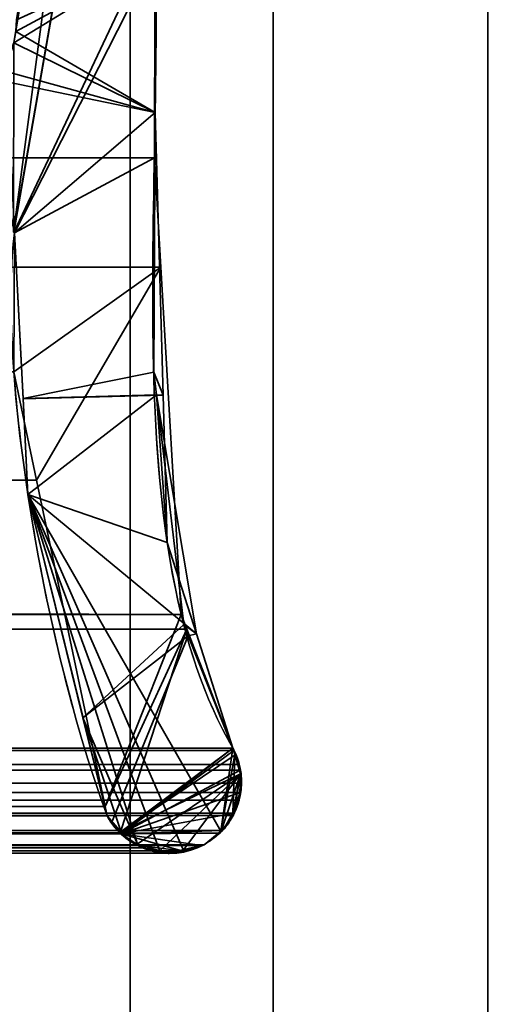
# Model space of a CAD drawing. Header units: millimetres. Extents: x -508 to 6708, y -115 to 193.
# Tile 621 of 656: x 1861.23 to 1864.66, y -5.85 to 1.04. Entities that reach past the tile are written whole.
import ezdxf

# ---------------------------------------------------------------- set-up
doc = ezdxf.new("R2010")
doc.units = ezdxf.units.MM
doc.layers.add('151', color=7, linetype='Continuous', true_color=0xffffff)

# ---------------------------------------------------------------- blocks, each defined once
blk = doc.blocks.new('UG_SURFACE_002')
at = {"layer": '151', "color": 252, "linetype": 'Continuous', "lineweight": 35}
for points in [[(2057.4999, -10, 2215.25), (2057.4999, 174.4, 2215.25), (942.5, 174.4, 2215.25), (942.5, -10, 2215.25)], [(1092.5, -10, 2065.2499), (1092.5, 174.4, 2065.2499), (1907.5, 174.4, 2065.2499), (1907.5, -10, 2065.2499)]]:
    blk.add_3dface(points, dxfattribs=at)
blk = doc.blocks.new('UG_SURFACE_148')
at = {"layer": '151', "color": 252, "linetype": 'Continuous', "lineweight": 35}
for points in [[(1135.5, -21.92, 2021.75), (1864.5, -21.92, 2021.75), (1864.5, 13.42, 2021.75), (1135.5, 13.42, 2021.75)], [(1137, -21.92, 2020.2501), (1137, 13.42, 2020.2501), (1863, 13.42, 2020.2501), (1863, -21.92, 2020.2501)], [(1863, -21.92, 2020.2501), (1863, 13.42, 2020.2501), (1864.5, 13.42, 2021.75), (1864.5, -21.92, 2021.75)]]:
    blk.add_3dface(points, dxfattribs=at)
blk = doc.blocks.new('UG_SURFACE_149')
at = {"layer": '151', "color": 252, "linetype": 'Continuous', "lineweight": 35}
for points in [[(1863, -21.92, 2020.2501), (1863, 13.42, 2020.2501), (1863, 13.42, -7.75), (1863, -21.92, -7.75)], [(1863, -21.92, -7.75), (1863, 13.42, -7.75), (1864.5, 13.42, -7.75), (1864.5, -21.92, -7.75)], [(1863, 13.42, 2020.2501), (1863, -21.92, 2020.2501), (1864.5, -21.92, 2021.75), (1864.5, 13.42, 2021.75)], [(1864.5, -21.92, 2021.75), (1864.5, -21.92, -7.75), (1864.5, 13.42, -7.75), (1864.5, 13.42, 2021.75)]]:
    blk.add_3dface(points, dxfattribs=at)
blk = doc.blocks.new('UG_SURFACE_151')
at = {"layer": '151', "color": 252, "linetype": 'Continuous', "lineweight": 35}
for points in [[(1153, 3.0145, -6.75), (1138, 3.0145, -6.75), (1138, -16.9528, -6.75), (1862, -16.9528, -6.75)], [(1847, 3.0145, -7.75), (1862, 3.0145, -7.75), (1862, -16.9528, -7.75), (1138, -16.9528, -7.75)], [(1847, 3.0145, -6.75), (1153, 3.0145, -6.75), (1862, -16.9528, -6.75)], [(1862, -16.9528, -6.75), (1862, 3.0145, -6.75), (1847, 3.0145, -6.75)], [(1862, -16.9528, -7.75), (1862, 3.0145, -7.75), (1862, 3.0145, -6.75), (1862, -16.9528, -6.75)]]:
    blk.add_3dface(points, dxfattribs=at)
blk = doc.blocks.new('UG_SURFACE_155')
at = {"layer": '151', "color": 7, "linetype": 'Continuous', "lineweight": 35}
for points in [[(1861.1853, -0.4469, 2018.4352), (1862.0888, 6.3541, 2019.3388), (1862.1328, 5.0214, 2019.3827), (1862.1284, 4.9608, 2019.3784)], [(1861.1883, 0.8784, 2018.4383), (1862.0888, 6.3541, 2019.3388), (1861.1853, -0.4469, 2018.4352)], [(1862.0888, 6.3541, 2019.3388), (1861.1883, 0.8784, 2018.4383), (1861.2012, 0.9603, 2018.4512)], [(1862.0888, 6.3541, 2019.3388), (1861.2012, 0.9603, 2018.4512), (1861.2049, 1.0412, 2018.4548)], [(1861.1876, -0.4479, 2018.4376), (1861.1853, -0.4469, 2018.4352), (1862.1284, 4.9608, 2019.3784)], [(1861.1876, -0.4479, 2018.4376), (1862.1284, 4.9608, 2019.3784), (1862.175, 1.6459, 2019.4249)], [(1862.1695, 0.0733, 2019.4194), (1137.825, 1.6459, 2019.4249), (1137.7392, -0.6892, 2019.5107)], [(1862.1695, 0.0733, 2019.4194), (1862.175, 1.6459, 2019.4249), (1137.825, 1.6459, 2019.4249)], [(1862.175, 1.6459, 2019.4249), (1862.1695, 0.0733, 2019.4194), (1861.1926, -0.4501, 2018.4426), (1861.1876, -0.4479, 2018.4376)], [(1137.7392, -0.6892, 2019.5107), (1862.2143, -0.6902, 2019.4643), (1862.1695, 0.0733, 2019.4194)], [(1861.187, -1.4242, 2018.4369), (1861.1926, -0.4501, 2018.4426), (1862.1695, 0.0733, 2019.4194), (1862.2143, -0.6902, 2019.4643)], [(1862.3573, -3.122, 2019.6073), (1137.7392, -0.6892, 2019.5107), (1137.651, -3.0879, 2019.5992)], [(1862.3573, -3.122, 2019.6073), (1862.2143, -0.6902, 2019.4643), (1137.7392, -0.6892, 2019.5107)], [(1862.2143, -0.6902, 2019.4643), (1861.3462, -2.1825, 2018.5962), (1861.187, -1.4242, 2018.4369)], [(1862.2143, -0.6902, 2019.4643), (1862.3573, -3.122, 2019.6073), (1861.8258, -4.4654, 2019.0759), (1861.3462, -2.1825, 2018.5962)], [(1861.187, -1.4242, 2018.4369), (1861.3462, -2.1825, 2018.5962), (1138.6945, -2.2, 2018.5554)], [(1861.8258, -4.4654, 2019.0759), (1138.1754, -4.4656, 2019.0747), (1138.6945, -2.2, 2018.5554)], [(1138.6945, -2.2, 2018.5554), (1861.3462, -2.1825, 2018.5962), (1861.8258, -4.4654, 2019.0759)], [(1137.651, -3.0879, 2019.5992), (1137.5993, -3.223, 2019.6507), (1862.3973, -3.2256, 2019.6474)], [(1137.651, -3.0879, 2019.5992), (1862.3973, -3.2256, 2019.6474), (1862.3573, -3.122, 2019.6073)], [(1861.8258, -4.4654, 2019.0759), (1862.3573, -3.122, 2019.6073), (1862.3973, -3.2256, 2019.6474)], [(1862.3973, -3.2256, 2019.6474), (1137.5993, -3.223, 2019.6507), (1137.2817, -4.0566, 2019.9683)], [(1137.2817, -4.0566, 2019.9683), (1862.7183, -4.0566, 2019.9683), (1862.3973, -3.2256, 2019.6474)], [(1861.9295, -4.6511, 2019.1796), (1861.8398, -4.5319, 2019.0897), (1861.8258, -4.4654, 2019.0759), (1862.3973, -3.2256, 2019.6474)], [(1862.3973, -3.2256, 2019.6474), (1862.7183, -4.0566, 2019.9683), (1861.9367, -4.6559, 2019.1867), (1861.9295, -4.6511, 2019.1796)], [(1137.2749, -4.074, 2019.9752), (1862.7251, -4.074, 2019.9752), (1862.7183, -4.0566, 2019.9683), (1137.2817, -4.0566, 2019.9683)], [(1861.9367, -4.6559, 2019.1867), (1862.7183, -4.0566, 2019.9683), (1862.7251, -4.074, 2019.9752)], [(1862.7634, -4.1716, 2020.0133), (1862.7251, -4.074, 2019.9752), (1137.2749, -4.074, 2019.9752), (1137.2366, -4.1716, 2020.0133)], [(1862.7251, -4.074, 2019.9752), (1862.7634, -4.1716, 2020.0133), (1862.7682, -4.2122, 2020.0181), (1861.9367, -4.6559, 2019.1867)], [(1137.2366, -4.1716, 2020.0133), (1137.2318, -4.2122, 2020.0181), (1862.7682, -4.2122, 2020.0181)], [(1137.2366, -4.1716, 2020.0133), (1862.7682, -4.2122, 2020.0181), (1862.7634, -4.1716, 2020.0133)], [(1862.7787, -4.3021, 2020.0286), (1137.2318, -4.2122, 2020.0181), (1137.2213, -4.3021, 2020.0286)], [(1862.7787, -4.3021, 2020.0286), (1862.7682, -4.2122, 2020.0181), (1137.2318, -4.2122, 2020.0181)], [(1861.9367, -4.6559, 2019.1867), (1862.7682, -4.2122, 2020.0181), (1862.7787, -4.3021, 2020.0286), (1862.7697, -4.3666, 2020.0198)], [(1137.2213, -4.3021, 2020.0286), (1137.2303, -4.3666, 2020.0198), (1862.7697, -4.3666, 2020.0198), (1862.7787, -4.3021, 2020.0286)], [(1862.7697, -4.3666, 2020.0198), (1137.2303, -4.3666, 2020.0198), (1137.2378, -4.4209, 2020.0121)], [(1862.7622, -4.4209, 2020.0121), (1862.7697, -4.3666, 2020.0198), (1137.2378, -4.4209, 2020.0121)], [(1862.7697, -4.3666, 2020.0198), (1862.7622, -4.4209, 2020.0121), (1862.7263, -4.513, 2019.9764), (1861.9367, -4.6559, 2019.1867)], [(1137.2378, -4.4209, 2020.0121), (1137.2737, -4.513, 2019.9764), (1862.7263, -4.513, 2019.9764), (1862.7622, -4.4209, 2020.0121)], [(1861.8398, -4.5319, 2019.0897), (1138.1602, -4.5319, 2019.0897), (1138.1754, -4.4656, 2019.0747)], [(1138.1754, -4.4656, 2019.0747), (1861.8258, -4.4654, 2019.0759), (1861.8398, -4.5319, 2019.0897)], [(1862.7204, -4.5281, 2019.9704), (1137.2737, -4.513, 2019.9764), (1137.2796, -4.5281, 2019.9704)], [(1862.7204, -4.5281, 2019.9704), (1862.7263, -4.513, 2019.9764), (1137.2737, -4.513, 2019.9764)], [(1137.2796, -4.5281, 2019.9704), (1137.359, -4.634, 2019.891), (1862.641, -4.634, 2019.891), (1862.7204, -4.5281, 2019.9704)], [(1138.0705, -4.6511, 2019.1796), (1861.8398, -4.5319, 2019.0897), (1861.9295, -4.6511, 2019.1796)], [(1138.0705, -4.6511, 2019.1796), (1138.1602, -4.5319, 2019.0897), (1861.8398, -4.5319, 2019.0897)], [(1862.7263, -4.513, 2019.9764), (1862.7204, -4.5281, 2019.9704), (1862.641, -4.634, 2019.891), (1861.9367, -4.6559, 2019.1867)], [(1862.641, -4.634, 2019.891), (1137.359, -4.634, 2019.891), (1137.3727, -4.6524, 2019.8772)], [(1862.6273, -4.6524, 2019.8772), (1862.641, -4.634, 2019.891), (1137.3727, -4.6524, 2019.8772)], [(1137.3727, -4.6524, 2019.8772), (1137.4831, -4.7332, 2019.7668), (1862.5169, -4.7332, 2019.7668), (1862.6273, -4.6524, 2019.8772)], [(1138.0633, -4.6559, 2019.1867), (1861.9367, -4.6559, 2019.1867), (1862.0602, -4.7382, 2019.3102), (1137.9398, -4.7382, 2019.3102)], [(1861.9295, -4.6511, 2019.1796), (1138.0633, -4.6559, 2019.1867), (1138.0705, -4.6511, 2019.1796)], [(1861.9295, -4.6511, 2019.1796), (1861.9367, -4.6559, 2019.1867), (1138.0633, -4.6559, 2019.1867)], [(1861.9367, -4.6559, 2019.1867), (1862.641, -4.634, 2019.891), (1862.6273, -4.6524, 2019.8772)], [(1862.6273, -4.6524, 2019.8772), (1862.5169, -4.7332, 2019.7668), (1862.5004, -4.7378, 2019.7504), (1861.9367, -4.6559, 2019.1867)], [(1861.9367, -4.6559, 2019.1867), (1862.5004, -4.7378, 2019.7504), (1862.3606, -4.7769, 2019.6106)], [(1862.0602, -4.7382, 2019.3102), (1861.9367, -4.6559, 2019.1867), (1862.3606, -4.7769, 2019.6106)], [(1137.4996, -4.7378, 2019.7504), (1862.5004, -4.7378, 2019.7504), (1862.5169, -4.7332, 2019.7668), (1137.4831, -4.7332, 2019.7668)], [(1137.6394, -4.7769, 2019.6106), (1862.3606, -4.7769, 2019.6106), (1862.5004, -4.7378, 2019.7504), (1137.4996, -4.7378, 2019.7504)], [(1862.0836, -4.7538, 2019.3336), (1137.7937, -4.7758, 2019.4564), (1137.9164, -4.7538, 2019.3336)], [(1862.0836, -4.7538, 2019.3336), (1862.2063, -4.7758, 2019.4564), (1137.7937, -4.7758, 2019.4564)], [(1137.9164, -4.7538, 2019.3336), (1862.0602, -4.7382, 2019.3102), (1862.0836, -4.7538, 2019.3336)], [(1137.9164, -4.7538, 2019.3336), (1137.9398, -4.7382, 2019.3102), (1862.0602, -4.7382, 2019.3102)], [(1862.2063, -4.7758, 2019.4564), (1862.0836, -4.7538, 2019.3336), (1862.0602, -4.7382, 2019.3102), (1862.3606, -4.7769, 2019.6106)], [(1862.3027, -4.7931, 2019.5527), (1137.6394, -4.7769, 2019.6106), (1137.6973, -4.7931, 2019.5527)], [(1862.3027, -4.7931, 2019.5527), (1862.3606, -4.7769, 2019.6106), (1137.6394, -4.7769, 2019.6106)], [(1137.6973, -4.7931, 2019.5527), (1862.2063, -4.7758, 2019.4564), (1862.3027, -4.7931, 2019.5527)], [(1137.6973, -4.7931, 2019.5527), (1137.7937, -4.7758, 2019.4564), (1862.2063, -4.7758, 2019.4564)], [(1862.3606, -4.7769, 2019.6106), (1862.3027, -4.7931, 2019.5527), (1862.2063, -4.7758, 2019.4564)]]:
    blk.add_3dface(points, dxfattribs=at)
blk = doc.blocks.new('UG_SURFACE_156')
at = {"layer": '151', "color": 7, "linetype": 'Continuous', "lineweight": 35}
for points in [[(1861.1883, 0.8784, 2018.4383), (1861.1357, 0.7194, 2018.3856), (1861.1926, -0.4501, 2018.4426), (1862.1744, 1.4847, 2019.4244)], [(1861.201, 0.9593, 2018.451), (1861.1883, 0.8784, 2018.4383), (1862.1744, 1.4847, 2019.4244)], [(1862.1649, -1.4257, 2019.4149), (1862.1744, 1.4847, 2019.4244), (1861.1926, -0.4501, 2018.4426), (1861.2516, -1.6106, 2018.5015)], [(1862.1744, 1.4847, 2019.4244), (1861.2049, 1.0412, 2018.4548), (1861.201, 0.9593, 2018.451)], [(1862.175, 1.4846, -7.75), (1862.1752, 0.3919, -7.75), (1861.201, 0.9593, -7.75), (1861.2049, 1.0412, -7.75)], [(1862.1752, 0.3919, -7.75), (1862.1744, 1.4847, 2019.4244), (1862.1649, -1.4257, 2019.4149)], [(1862.1752, 0.3919, -7.75), (1862.175, 1.4846, -7.75), (1862.1744, 1.4847, 2019.4244)], [(1862.1752, 0.3919, -7.75), (1861.1883, 0.8784, -7.75), (1861.201, 0.9593, -7.75)], [(1861.1079, 0.6861, -7.75), (1861.1883, 0.8784, -7.75), (1862.1752, 0.3919, -7.75)], [(1862.1752, 0.3919, -7.75), (1861.0797, 0.6187, -7.75), (1861.1079, 0.6861, -7.75)], [(1860.9806, 0.5204, -7.75), (1861.0797, 0.6187, -7.75), (1862.1752, 0.3919, -7.75), (1861.1926, -0.4501, -7.75)], [(1861.2517, -1.6131, -7.75), (1861.1926, -0.4501, -7.75), (1862.1752, 0.3919, -7.75), (1862.2308, -1.5866, -7.75)], [(1862.1649, -1.4257, 2019.4149), (1862.2308, -1.5866, -7.75), (1862.1752, 0.3919, -7.75)], [(1861.2517, -1.6131, -7.75), (1861.2516, -1.6106, 2018.5015), (1861.1926, -0.4501, 2018.4426), (1861.1926, -0.4501, -7.75)], [(1862.1838, -1.585, 2019.4337), (1862.1649, -1.4257, 2019.4149), (1861.2516, -1.6106, 2018.5015)], [(1862.1649, -1.4257, 2019.4149), (1862.1838, -1.585, 2019.4337), (1862.2308, -1.5866, -7.75)], [(1862.1838, -1.585, 2019.4337), (1861.2516, -1.6106, 2018.5015), (1861.2858, -2.283, 2018.5359)], [(1861.2858, -2.283, 2018.5359), (1861.2516, -1.6106, 2018.5015), (1861.2517, -1.6131, -7.75)], [(1862.2308, -1.5866, -7.75), (1862.2597, -2.6173, -7.75), (1861.2858, -2.283, -7.75), (1861.2517, -1.6131, -7.75)], [(1861.2858, -2.283, 2018.5359), (1861.2517, -1.6131, -7.75), (1861.2858, -2.283, -7.75)], [(1861.2858, -2.283, 2018.5359), (1861.6706, -3.845, 2018.9207), (1862.375, -3.1926, 2019.6249), (1862.1838, -1.585, 2019.4337)], [(1862.4638, -3.2577, -7.75), (1862.2597, -2.6173, -7.75), (1862.1838, -1.585, 2019.4337)], [(1862.1838, -1.585, 2019.4337), (1862.375, -3.1926, 2019.6249), (1862.4638, -3.2577, -7.75)], [(1862.2597, -2.6173, -7.75), (1862.2308, -1.5866, -7.75), (1862.1838, -1.585, 2019.4337)], [(1861.2858, -2.283, -7.75), (1861.6706, -3.845, 2018.9207), (1861.2858, -2.283, 2018.5359)], [(1861.2858, -2.283, -7.75), (1861.6731, -3.8554, -7.75), (1861.6706, -3.845, 2018.9207)], [(1861.2858, -2.283, -7.75), (1862.6344, -4.6377, -7.75), (1862.5169, -4.7332, -7.75), (1862.376, -4.7785, -7.75)], [(1862.6344, -4.6377, -7.75), (1861.2858, -2.283, -7.75), (1862.4638, -3.2577, -7.75), (1862.7183, -4.0566, -7.75)], [(1862.376, -4.7785, -7.75), (1862.3401, -4.79, -7.75), (1862.2072, -4.7788, -7.75), (1861.2858, -2.283, -7.75)], [(1862.2072, -4.7788, -7.75), (1862.1366, -4.7728, -7.75), (1862.0518, -4.7295, -7.75), (1861.2858, -2.283, -7.75)], [(1861.2858, -2.283, -7.75), (1862.2597, -2.6173, -7.75), (1862.4638, -3.2577, -7.75)], [(1861.6731, -3.8554, -7.75), (1861.2858, -2.283, -7.75), (1862.0518, -4.7295, -7.75)], [(1862.4065, -3.272, 2019.6567), (1862.375, -3.1926, 2019.6249), (1861.6706, -3.845, 2018.9207)], [(1862.375, -3.1926, 2019.6249), (1862.4065, -3.272, 2019.6567), (1862.4638, -3.2577, -7.75)], [(1862.4065, -3.272, 2019.6567), (1861.6706, -3.845, 2018.9207), (1861.8398, -4.5319, 2019.0897), (1861.8696, -4.5803, 2019.1195)], [(1861.8696, -4.5803, 2019.1195), (1861.9347, -4.642, 2019.1846), (1862.7183, -4.0566, 2019.9683), (1862.4065, -3.272, 2019.6567)], [(1862.7183, -4.0566, -7.75), (1862.4638, -3.2577, -7.75), (1862.4065, -3.272, 2019.6567)], [(1862.4065, -3.272, 2019.6567), (1862.7183, -4.0566, 2019.9683), (1862.7183, -4.0566, -7.75)], [(1861.8398, -4.5319, -7.75), (1861.8398, -4.5319, 2019.0897), (1861.6706, -3.845, 2018.9207), (1861.6731, -3.8554, -7.75)], [(1861.6731, -3.8554, -7.75), (1862.0518, -4.7295, -7.75), (1861.9733, -4.6892, -7.75), (1861.9367, -4.6461, -7.75)], [(1861.9367, -4.6461, -7.75), (1861.8398, -4.5319, -7.75), (1861.6731, -3.8554, -7.75)], [(1861.9347, -4.642, 2019.1846), (1862.7352, -4.1036, 2019.9852), (1862.7183, -4.0566, 2019.9683)], [(1862.7183, -4.0566, -7.75), (1862.7321, -4.1027, -7.75), (1862.6344, -4.6377, -7.75)], [(1862.7321, -4.1027, -7.75), (1862.7183, -4.0566, -7.75), (1862.7183, -4.0566, 2019.9683)], [(1862.7183, -4.0566, 2019.9683), (1862.7352, -4.1036, 2019.9852), (1862.7321, -4.1027, -7.75)], [(1862.7715, -4.2381, 2020.0214), (1862.7698, -4.2006, 2020.0198), (1862.7352, -4.1036, 2019.9852), (1861.9347, -4.642, 2019.1846)], [(1862.7176, -4.511, -7.75), (1862.661, -4.6162, -7.75), (1862.6344, -4.6377, -7.75), (1862.7321, -4.1027, -7.75)], [(1862.7176, -4.511, -7.75), (1862.7321, -4.1027, -7.75), (1862.7726, -4.2386, -7.75)], [(1862.7726, -4.2386, -7.75), (1862.7321, -4.1027, -7.75), (1862.7352, -4.1036, 2019.9852)], [(1862.7352, -4.1036, 2019.9852), (1862.7698, -4.2006, 2020.0198), (1862.7726, -4.2386, -7.75)], [(1862.7698, -4.2006, 2020.0198), (1862.7715, -4.2381, 2020.0214), (1862.7726, -4.2386, -7.75)], [(1862.7715, -4.2381, 2020.0214), (1861.9347, -4.642, 2019.1846), (1862.0154, -4.7184, 2019.2654), (1862.0492, -4.7285, 2019.2993)], [(1862.7715, -4.2381, 2020.0214), (1862.0492, -4.7285, 2019.2993), (1862.2082, -4.7758, 2019.4583)], [(1862.2082, -4.7758, 2019.4583), (1862.2679, -4.7935, 2019.5179), (1862.3757, -4.7674, 2019.6257), (1862.7715, -4.2381, 2020.0214)], [(1862.7715, -4.2381, 2020.0214), (1862.3757, -4.7674, 2019.6257), (1862.5169, -4.7332, 2019.7668), (1862.6361, -4.6376, 2019.886)], [(1862.7715, -4.2381, 2020.0214), (1862.6361, -4.6376, 2019.886), (1862.6571, -4.6207, 2019.907), (1862.7241, -4.5127, 2019.974)], [(1862.7726, -4.2386, -7.75), (1862.7771, -4.2537, -7.75), (1862.7638, -4.3802, -7.75), (1862.7176, -4.511, -7.75)], [(1862.7715, -4.2381, 2020.0214), (1862.7241, -4.5127, 2019.974), (1862.7394, -4.4879, 2019.9895), (1862.7671, -4.379, 2020.0171)], [(1862.7671, -4.379, 2020.0171), (1862.7638, -4.3802, -7.75), (1862.7771, -4.2537, -7.75)], [(1862.7671, -4.379, 2020.0171), (1862.7762, -4.3434, 2020.0262), (1862.7715, -4.2381, 2020.0214)], [(1862.7771, -4.2537, -7.75), (1862.7762, -4.3434, 2020.0262), (1862.7671, -4.379, 2020.0171)], [(1862.7771, -4.2537, -7.75), (1862.7715, -4.2381, 2020.0214), (1862.7762, -4.3434, 2020.0262)], [(1862.7771, -4.2537, -7.75), (1862.7726, -4.2386, -7.75), (1862.7715, -4.2381, 2020.0214)], [(1862.7638, -4.3802, -7.75), (1862.7578, -4.4365, -7.75), (1862.7176, -4.511, -7.75)], [(1862.7638, -4.3802, -7.75), (1862.7671, -4.379, 2020.0171), (1862.7394, -4.4879, 2019.9895)], [(1862.7394, -4.4879, 2019.9895), (1862.7578, -4.4365, -7.75), (1862.7638, -4.3802, -7.75)], [(1862.7241, -4.5127, 2019.974), (1862.7176, -4.511, -7.75), (1862.7578, -4.4365, -7.75)], [(1862.7578, -4.4365, -7.75), (1862.7394, -4.4879, 2019.9895), (1862.7241, -4.5127, 2019.974)], [(1861.8696, -4.5803, 2019.1195), (1861.8398, -4.5319, -7.75), (1861.9367, -4.6461, -7.75)], [(1861.8696, -4.5803, 2019.1195), (1861.8398, -4.5319, 2019.0897), (1861.8398, -4.5319, -7.75)], [(1862.7176, -4.511, -7.75), (1862.7241, -4.5127, 2019.974), (1862.6571, -4.6207, 2019.907)], [(1862.6571, -4.6207, 2019.907), (1862.661, -4.6162, -7.75), (1862.7176, -4.511, -7.75)], [(1861.9367, -4.6461, -7.75), (1861.9347, -4.642, 2019.1846), (1861.8696, -4.5803, 2019.1195)], [(1862.6361, -4.6376, 2019.886), (1862.6344, -4.6377, -7.75), (1862.661, -4.6162, -7.75)], [(1862.661, -4.6162, -7.75), (1862.6571, -4.6207, 2019.907), (1862.6361, -4.6376, 2019.886)], [(1862.0154, -4.7184, 2019.2654), (1861.9347, -4.642, 2019.1846), (1861.9367, -4.6461, -7.75)], [(1862.0154, -4.7184, 2019.2654), (1861.9367, -4.6461, -7.75), (1861.9733, -4.6892, -7.75)], [(1862.6344, -4.6377, -7.75), (1862.6361, -4.6376, 2019.886), (1862.5169, -4.7332, 2019.7668)], [(1862.5169, -4.7332, 2019.7668), (1862.5169, -4.7332, -7.75), (1862.6344, -4.6377, -7.75)], [(1862.0154, -4.7184, 2019.2654), (1861.9733, -4.6892, -7.75), (1862.0518, -4.7295, -7.75)], [(1862.0518, -4.7295, -7.75), (1862.0492, -4.7285, 2019.2993), (1862.0154, -4.7184, 2019.2654)], [(1862.1366, -4.7728, -7.75), (1862.2082, -4.7758, 2019.4583), (1862.0492, -4.7285, 2019.2993)], [(1862.0492, -4.7285, 2019.2993), (1862.0518, -4.7295, -7.75), (1862.1366, -4.7728, -7.75)], [(1862.5169, -4.7332, -7.75), (1862.5169, -4.7332, 2019.7668), (1862.3757, -4.7674, 2019.6257)], [(1862.3757, -4.7674, 2019.6257), (1862.376, -4.7785, -7.75), (1862.5169, -4.7332, -7.75)], [(1862.1366, -4.7728, -7.75), (1862.2072, -4.7788, -7.75), (1862.2082, -4.7758, 2019.4583)], [(1862.2082, -4.7758, 2019.4583), (1862.2072, -4.7788, -7.75), (1862.3401, -4.79, -7.75)], [(1862.3401, -4.79, -7.75), (1862.2679, -4.7935, 2019.5179), (1862.2082, -4.7758, 2019.4583)], [(1862.3401, -4.79, -7.75), (1862.3757, -4.7674, 2019.6257), (1862.2679, -4.7935, 2019.5179)], [(1862.3401, -4.79, -7.75), (1862.376, -4.7785, -7.75), (1862.3757, -4.7674, 2019.6257)]]:
    blk.add_3dface(points, dxfattribs=at)

msp = doc.modelspace()

# ---------------------------------------------------------------- linework, layer by layer
at = {"layer": '151', "color": 253, "linetype": 'Continuous', "lineweight": -3}
for p, q in [((1863, -21.92, 2020.25), (1863, 13.42, 2020.25)), ((1863, -21.92, -7.75), (1863, 13.42, -7.75)), ((1863, -21.92, 2020.25), (1863, 13.42, 2020.25)), ((1864.5, -21.92, 2021.75), (1864.5, 13.42, 2021.75)), ((1864.5, -21.92, 2021.75), (1864.5, 13.42, 2021.75)), ((1864.5, -21.92, -7.75), (1864.5, 13.42, -7.75)), ((1862, -16.9528, -6.75), (1862, 3.0145, -6.75)), ((1862, -16.9528, -7.75), (1862, 3.0145, -7.75)), ((1862.7183, -4.0566, 2019.9683), (1137.2817, -4.0566, 2019.9683)), ((1862.7183, -4.0566, -7.75), (1862.7183, -4.0566, 2019.9683)), ((1861.8398, -4.5319, 2019.0898), (1138.1602, -4.5319, 2019.0898)), ((1861.8398, -4.5319, -7.75), (1861.8398, -4.5319, 2019.0898)), ((1862.5169, -4.7332, 2019.7669), (1137.4831, -4.7332, 2019.7669)), ((1862.5169, -4.7332, -7.75), (1862.5169, -4.7332, 2019.7669))]:
    msp.add_line(p, q, dxfattribs=at)
for points in [[(1862.7183, -4.0566, -7.75), (1861.9096, -2.668, -7.75), (1862.2322, -0.3303, -7.75), (1862.175, 1.6459, -7.75)], [(1862.175, 1.6459, 2019.425), (1862.2322, -0.3303, 2019.4822), (1861.9096, -2.668, 2019.1596), (1862.7183, -4.0566, 2019.9683)], [(1861.8398, -4.5319, 2019.0898), (1861.3398, -3.1669, 2018.5898), (1861.0783, -1.2606, 2018.3283), (1861.1926, -0.4501, 2018.4426)], [(1861.1926, -0.4501, -7.75), (1861.0783, -1.2606, -7.75), (1861.3398, -3.1669, -7.75), (1861.8398, -4.5319, -7.75)], [(1862.7183, -4.0566, 2019.9683), (1862.8497, -4.2988, 2020.0997), (1862.7594, -4.602, 2020.0094), (1862.5169, -4.7332, 2019.7669)], [(1862.7183, -4.0566, -7.75), (1862.8497, -4.2988, -7.75), (1862.7594, -4.602, -7.75), (1862.5169, -4.7332, -7.75)], [(1861.8398, -4.5319, -7.75), (1861.971, -4.7744, -7.75), (1862.2742, -4.8648, -7.75), (1862.5169, -4.7332, -7.75)], [(1862.5169, -4.7332, 2019.7669), (1862.2742, -4.8648, 2019.5242), (1861.971, -4.7744, 2019.221), (1861.8398, -4.5319, 2019.0898)]]:
    msp.add_open_spline(points, degree=3, dxfattribs=at)
for points, knots in [([(1862.7183, -4.0566, 2019.9683), (1862.4958, -3.6745, 2019.7458), (1862.3596, -3.2152, 2019.6096), (1862.1993, -2.2668, 2019.4493), (1862.1711, -1.7791, 2019.4211), (1862.1428, -0.3112, 2019.3928), (1862.2033, 0.6671, 2019.4533), (1862.175, 1.6459, 2019.425)], [0, 0, 0, 0, 0.25, 0.25, 0.5, 0.5, 1, 1, 1, 1]), ([(1861.1926, -0.4501, 2018.4426), (1861.143, -0.8016, 2018.393), (1861.1642, -1.1546, 2018.4142), (1861.2225, -1.8574, 2018.4725), (1861.2695, -2.2037, 2018.5195), (1861.4466, -3.232, 2018.6966), (1861.6093, -3.9028, 2018.8593), (1861.8398, -4.5319, 2019.0898)], [0, 0, 0, 0, 0.25, 0.25, 0.5, 0.5, 1, 1, 1, 1]), ([(1862.7183, -4.0566, 2019.9683), (1862.7372, -4.0914, 2019.9872), (1862.7529, -4.1304, 2020.0029), (1862.774, -4.2131, 2020.024), (1862.7794, -4.2581, 2020.0294), (1862.7779, -4.3425, 2020.0279), (1862.7722, -4.3831, 2020.0222), (1862.7522, -4.4592, 2020.0022), (1862.7377, -4.4955, 2019.9877), (1862.6948, -4.5765, 2019.9448), (1862.6624, -4.6182, 2019.9124), (1862.5931, -4.6855, 2019.8431), (1862.5556, -4.7123, 2019.8056), (1862.5169, -4.7332, 2019.7669)], [0, 0, 0, 0, 0.152091, 0.152091, 0.305606, 0.305606, 0.44559, 0.44559, 0.586962, 0.586962, 0.797034, 0.797034, 1, 1, 1, 1]), ([(1862.5169, -4.7332, 2019.7669), (1862.4489, -4.7701, 2019.6989), (1862.3754, -4.7897, 2019.6254), (1862.2291, -4.7966, 2019.4791), (1862.1541, -4.7837, 2019.4041), (1862.0292, -4.7307, 2019.2792), (1861.9762, -4.6968, 2019.2262), (1861.8958, -4.6181, 2019.1458), (1861.8647, -4.578, 2019.1147), (1861.8398, -4.5319, 2019.0898)], [0, 0, 0, 0, 0.298689, 0.298689, 0.60048, 0.60048, 0.832685, 0.832685, 1, 1, 1, 1])]:
    msp.add_open_spline(points, degree=3, knots=knots, dxfattribs=at)

# ---------------------------------------------------------------- block references
for name in ['UG_SURFACE_002', 'UG_SURFACE_151', 'UG_SURFACE_148', 'UG_SURFACE_149', 'UG_SURFACE_155', 'UG_SURFACE_156']:
    msp.add_blockref(name, (0, 0), dxfattribs=at)

doc.saveas('drawing.dxf')
